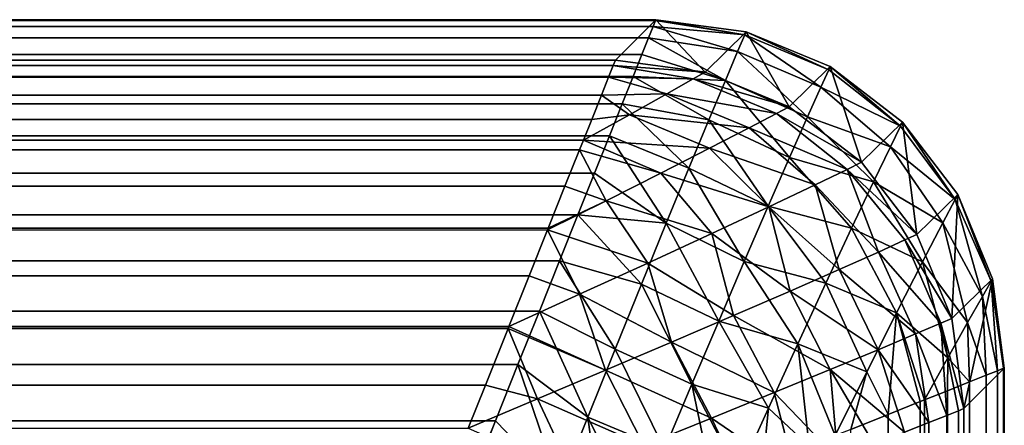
# Model space of a CAD drawing. Header units: millimetres. Extents: x -43.6 to 43.6, y -43.6 to 43.6.
# Tile 350 of 350: x 42.704 to 43.552, y 43.203 to 43.552. Entities that reach past the tile are written whole.
import ezdxf

# ---------------------------------------------------------------- set-up
doc = ezdxf.new("R2010")
doc.units = ezdxf.units.MM
doc.header["$LTSCALE"] = 65.185185
for name, color, linetype in [('307', 7, 'CONTINUOUS'), ('308', 7, 'CONTINUOUS'), ('311', 7, 'CONTINUOUS'), ('314', 7, 'CONTINUOUS'), ('331', 7, 'CONTINUOUS'), ('332', 7, 'CONTINUOUS'), ('81', 7, 'CONTINUOUS'), ('82', 7, 'CONTINUOUS'), ('88', 7, 'CONTINUOUS')]:
    doc.layers.add(name, color=color, linetype=linetype)

msp = doc.modelspace()

# ---------------------------------------------------------------- linework, layer by layer
at = {"layer": '307', "color": 2, "linetype": 'CONTINUOUS'}
for points in [[(43.54594, -43.24963, 15.24341), (43.53615, -43.2457, 15.19628), (43.54594, 43.24963, 15.24341), (43.54594, -43.24963, 15.24341)], [(43.54594, 43.24963, 15.24341), (43.53615, -43.2457, 15.19628), (43.53615, 43.24571, 15.19628), (43.54594, 43.24963, 15.24341)], [(43.55114, -43.2517, 15.29091), (43.54594, -43.24963, 15.24341), (43.55114, 43.2517, 15.29091), (43.55114, -43.2517, 15.29091)], [(43.55114, 43.2517, 15.29091), (43.54594, -43.24963, 15.24341), (43.54594, 43.24963, 15.24341), (43.55114, 43.2517, 15.29091)], [(43.55177, 43.25195, 15.33892), (43.55177, -43.25195, 15.33892), (43.55114, -43.2517, 15.29091), (43.55177, 43.25195, 15.33892)], [(43.55177, 43.25195, 15.33892), (43.55114, -43.2517, 15.29091), (43.55114, 43.2517, 15.29091), (43.55177, 43.25195, 15.33892)], [(43.53615, -43.2457, 15.19628), (43.52175, -43.23994, 15.14998), (43.53615, 43.24571, 15.19628), (43.53615, -43.2457, 15.19628)], [(43.53615, 43.24571, 15.19628), (43.52175, -43.23994, 15.14998), (43.52175, 43.23995, 15.14998), (43.53615, 43.24571, 15.19628)], [(43.52175, -43.23994, 15.14998), (43.50282, -43.23238, 15.10508), (43.52175, 43.23995, 15.14998), (43.52175, -43.23994, 15.14998)], [(43.52175, 43.23995, 15.14998), (43.50282, -43.23238, 15.10508), (43.50282, 43.23238, 15.10508), (43.52175, 43.23995, 15.14998)], [(43.50282, -43.23238, 15.10508), (43.47945, -43.22303, 15.06195), (43.50282, 43.23238, 15.10508), (43.50282, -43.23238, 15.10508)], [(43.50282, 43.23238, 15.10508), (43.47945, -43.22303, 15.06195), (43.48312, 43.22449, 15.06809), (43.50282, 43.23238, 15.10508)], [(43.48312, 43.22449, 15.06809), (43.47945, -43.22303, 15.06195), (43.47945, 43.22303, 15.06195), (43.48312, 43.22449, 15.06809)], [(43.47945, -43.22303, 15.06195), (43.45168, -43.21192, 15.02095), (43.47945, 43.22303, 15.06195), (43.47945, -43.22303, 15.06195)], [(43.47945, 43.22303, 15.06195), (43.45168, -43.21192, 15.02095), (43.45168, 43.21192, 15.02095), (43.47945, 43.22303, 15.06195)], [(43.45168, 43.21192, 15.02095), (43.45168, -43.21192, 15.02095), (43.41976, 43.19915, 14.98264), (43.45168, 43.21192, 15.02095)]]:
    msp.add_3dface(points, dxfattribs=at)
at = {"layer": '308', "color": 2, "linetype": 'CONTINUOUS'}
for points in [[(-43.25195, 43.55177, 15.33892), (43.25195, 43.55177, 15.33892), (43.2517, 43.55114, 15.29091), (-43.25195, 43.55177, 15.33892)], [(-43.25195, 43.55177, 15.33892), (43.2517, 43.55114, 15.29091), (-43.2517, 43.55114, 15.29091), (-43.25195, 43.55177, 15.33892)], [(43.2517, 43.55114, 15.29091), (43.24963, 43.54594, 15.24341), (-43.2517, 43.55114, 15.29091), (43.2517, 43.55114, 15.29091)], [(-43.2517, 43.55114, 15.29091), (43.24963, 43.54594, 15.24341), (-43.24963, 43.54594, 15.24341), (-43.2517, 43.55114, 15.29091)], [(43.24963, 43.54594, 15.24341), (43.2457, 43.53615, 15.19628), (-43.24963, 43.54594, 15.24341), (43.24963, 43.54594, 15.24341)], [(-43.24963, 43.54594, 15.24341), (43.2457, 43.53615, 15.19628), (-43.24571, 43.53615, 15.19628), (-43.24963, 43.54594, 15.24341)], [(43.2457, 43.53615, 15.19628), (43.23994, 43.52175, 15.14998), (-43.24571, 43.53615, 15.19628), (43.2457, 43.53615, 15.19628)], [(-43.24571, 43.53615, 15.19628), (43.23994, 43.52175, 15.14998), (-43.23995, 43.52175, 15.14998), (-43.24571, 43.53615, 15.19628)], [(43.23994, 43.52175, 15.14998), (43.23238, 43.50282, 15.10508), (-43.23995, 43.52175, 15.14998), (43.23994, 43.52175, 15.14998)], [(-43.23995, 43.52175, 15.14998), (43.23238, 43.50282, 15.10508), (-43.23238, 43.50282, 15.10508), (-43.23995, 43.52175, 15.14998)], [(43.23238, 43.50282, 15.10508), (43.22303, 43.47945, 15.06195), (-43.23238, 43.50282, 15.10508), (43.23238, 43.50282, 15.10508)], [(-43.23238, 43.50282, 15.10508), (43.22303, 43.47945, 15.06195), (-43.22449, 43.48312, 15.06809), (-43.23238, 43.50282, 15.10508)], [(-43.22449, 43.48312, 15.06809), (43.22303, 43.47945, 15.06195), (-43.22303, 43.47945, 15.06195), (-43.22449, 43.48312, 15.06809)], [(43.22303, 43.47945, 15.06195), (43.21192, 43.45168, 15.02095), (-43.22303, 43.47945, 15.06195), (43.22303, 43.47945, 15.06195)], [(-43.22303, 43.47945, 15.06195), (43.21192, 43.45168, 15.02095), (-43.21192, 43.45168, 15.02095), (-43.22303, 43.47945, 15.06195)], [(-43.21192, 43.45168, 15.02095), (43.21192, 43.45168, 15.02095), (-43.19915, 43.41976, 14.98264), (-43.21192, 43.45168, 15.02095)], [(43.21192, 43.45168, 15.02095), (43.19915, 43.41976, 14.98264), (-43.19915, 43.41976, 14.98264), (43.21192, 43.45168, 15.02095)], [(-43.19915, 43.41976, 14.98264), (43.19915, 43.41976, 14.98264), (-43.19375, 43.40625, 14.96855), (-43.19915, 43.41976, 14.98264)], [(43.19915, 43.41976, 14.98264), (43.18475, 43.38378, 14.94734), (-43.19375, 43.40625, 14.96855), (43.19915, 43.41976, 14.98264)], [(-43.19375, 43.40625, 14.96855), (43.18475, 43.38378, 14.94734), (-43.18475, 43.38378, 14.94734), (-43.19375, 43.40625, 14.96855)], [(43.18475, 43.38378, 14.94734), (43.16888, 43.3441, 14.91561), (-43.18475, 43.38378, 14.94734), (43.18475, 43.38378, 14.94734)], [(-43.18475, 43.38378, 14.94734), (43.16888, 43.3441, 14.91561), (-43.16888, 43.3441, 14.91562), (-43.18475, 43.38378, 14.94734)], [(43.16888, 43.3441, 14.91561), (43.15165, 43.30101, 14.88785), (-43.16888, 43.3441, 14.91562), (43.16888, 43.3441, 14.91561)], [(-43.16888, 43.3441, 14.91562), (43.15165, 43.30101, 14.88785), (-43.16051, 43.32316, 14.90134), (-43.16888, 43.3441, 14.91562)], [(-43.16051, 43.32316, 14.90134), (43.15165, 43.30101, 14.88785), (-43.15165, 43.30101, 14.88785), (-43.16051, 43.32316, 14.90134)], [(43.15165, 43.30101, 14.88785), (43.13322, 43.25495, 14.86448), (-43.15165, 43.30101, 14.88785), (43.15165, 43.30101, 14.88785)], [(-43.15165, 43.30101, 14.88785), (43.13322, 43.25495, 14.86448), (-43.13322, 43.25495, 14.86448), (-43.15165, 43.30101, 14.88785)], [(43.13322, 43.25495, 14.86448), (43.11381, 43.2064, 14.84589), (-43.13322, 43.25495, 14.86448), (43.13322, 43.25495, 14.86448)], [(-43.13322, 43.25495, 14.86448), (43.11381, 43.2064, 14.84589), (-43.12539, 43.23537, 14.85628), (-43.13322, 43.25495, 14.86448)], [(-43.12539, 43.23537, 14.85628), (43.11381, 43.2064, 14.84589), (-43.11381, 43.2064, 14.84589), (-43.12539, 43.23537, 14.85628)], [(43.11381, 43.2064, 14.84589), (43.09362, 43.15591, 14.83237), (-43.11381, 43.2064, 14.84589), (43.11381, 43.2064, 14.84589)], [(-43.11381, 43.2064, 14.84589), (43.09362, 43.15591, 14.83237), (-43.09362, 43.15591, 14.83237), (-43.11381, 43.2064, 14.84589)]]:
    msp.add_3dface(points, dxfattribs=at)
at = {"layer": '311', "color": 2, "linetype": 'CONTINUOUS'}
for points in [[(43.51685, -43.21703, 16.33892), (43.51685, 43.21703, 16.33892), (43.51229, 43.21521, 16.39109), (43.51685, -43.21703, 16.33892)], [(43.5023, 43.21121, 16.44244), (43.48683, 43.20503, 16.49294), (43.5023, -43.21122, 16.44244), (43.5023, 43.21121, 16.44244)], [(43.51229, 43.21521, 16.39109), (43.5023, 43.21121, 16.44244), (43.51229, -43.21521, 16.39109), (43.51229, 43.21521, 16.39109)], [(43.51229, -43.21521, 16.39109), (43.5023, 43.21121, 16.44244), (43.5023, -43.21122, 16.44244), (43.51229, -43.21521, 16.39109)], [(43.51685, -43.21703, 16.33892), (43.51229, 43.21521, 16.39109), (43.51229, -43.21521, 16.39109), (43.51685, -43.21703, 16.33892)], [(43.48683, 43.20503, 16.49294), (43.46596, 43.19668, 16.54187), (43.48683, -43.20503, 16.49294), (43.48683, 43.20503, 16.49294)], [(43.5023, -43.21122, 16.44244), (43.48683, 43.20503, 16.49294), (43.48683, -43.20503, 16.49294), (43.5023, -43.21122, 16.44244)]]:
    msp.add_3dface(points, dxfattribs=at)
at = {"layer": '314', "color": 2, "linetype": 'CONTINUOUS'}
for points in [[(43.21703, 43.51685, 16.33892), (-43.21703, 43.51685, 16.33892), (-43.21521, 43.51229, 16.39109), (43.21703, 43.51685, 16.33892)], [(43.21703, 43.51685, 16.33892), (-43.21521, 43.51229, 16.39109), (43.21521, 43.51229, 16.39109), (43.21703, 43.51685, 16.33892)], [(-43.21521, 43.51229, 16.39109), (-43.21121, 43.5023, 16.44244), (43.21521, 43.51229, 16.39109), (-43.21521, 43.51229, 16.39109)], [(43.21521, 43.51229, 16.39109), (-43.21121, 43.5023, 16.44244), (43.21122, 43.5023, 16.44244), (43.21521, 43.51229, 16.39109)], [(-43.21121, 43.5023, 16.44244), (-43.20503, 43.48683, 16.49294), (43.21122, 43.5023, 16.44244), (-43.21121, 43.5023, 16.44244)], [(43.21122, 43.5023, 16.44244), (-43.20503, 43.48683, 16.49294), (43.20503, 43.48683, 16.49294), (43.21122, 43.5023, 16.44244)], [(-43.20503, 43.48683, 16.49294), (-43.19668, 43.46596, 16.54187), (43.20503, 43.48683, 16.49294), (-43.20503, 43.48683, 16.49294)], [(43.20503, 43.48683, 16.49294), (-43.19668, 43.46596, 16.54187), (43.19668, 43.46596, 16.54187), (43.20503, 43.48683, 16.49294)], [(-43.19668, 43.46596, 16.54187), (-43.18622, 43.43982, 16.58859), (43.19668, 43.46596, 16.54187), (-43.19668, 43.46596, 16.54187)], [(43.19668, 43.46596, 16.54187), (-43.18622, 43.43982, 16.58859), (43.18952, 43.44807, 16.57508), (43.19668, 43.46596, 16.54187)], [(43.18952, 43.44807, 16.57508), (-43.18622, 43.43982, 16.58859), (43.18622, 43.43982, 16.58859), (43.18952, 43.44807, 16.57508)], [(-43.18622, 43.43982, 16.58859), (-43.17369, 43.40848, 16.63271), (43.18622, 43.43982, 16.58859), (-43.18622, 43.43982, 16.58859)], [(43.18622, 43.43982, 16.58859), (-43.17369, 43.40848, 16.63271), (43.17368, 43.40848, 16.63271), (43.18622, 43.43982, 16.58859)], [(-43.17369, 43.40848, 16.63271), (-43.15919, 43.37224, 16.67349), (43.17368, 43.40848, 16.63271), (-43.17369, 43.40848, 16.63271)], [(43.17368, 43.40848, 16.63271), (-43.15919, 43.37224, 16.67349), (43.15919, 43.37224, 16.67349), (43.17368, 43.40848, 16.63271)], [(-43.15919, 43.37224, 16.67349), (-43.14281, 43.3313, 16.71047), (43.15919, 43.37224, 16.67349), (-43.15919, 43.37224, 16.67349)], [(43.15919, 43.37224, 16.67349), (-43.14281, 43.3313, 16.71047), (43.15859, 43.37076, 16.67498), (43.15919, 43.37224, 16.67349)], [(43.15859, 43.37076, 16.67498), (-43.14281, 43.3313, 16.71047), (43.14281, 43.3313, 16.71047), (43.15859, 43.37076, 16.67498)], [(-43.14281, 43.3313, 16.71047), (-43.12474, 43.28612, 16.74297), (43.14281, 43.3313, 16.71047), (-43.14281, 43.3313, 16.71047)], [(43.14281, 43.3313, 16.71047), (-43.12474, 43.28612, 16.74297), (43.1254, 43.28777, 16.74191), (43.14281, 43.3313, 16.71047)], [(43.1254, 43.28777, 16.74191), (-43.12474, 43.28612, 16.74297), (43.12474, 43.28612, 16.74297), (43.1254, 43.28777, 16.74191)], [(-43.12474, 43.28612, 16.74297), (-43.10515, 43.23714, 16.77048), (43.12474, 43.28612, 16.74297), (-43.12474, 43.28612, 16.74297)], [(43.12474, 43.28612, 16.74297), (-43.10515, 43.23714, 16.77048), (43.10515, 43.23714, 16.77048), (43.12474, 43.28612, 16.74297)], [(-43.10515, 43.23714, 16.77048), (-43.08429, 43.18499, 16.79246), (43.10515, 43.23714, 16.77048), (-43.10515, 43.23714, 16.77048)], [(43.10515, 43.23714, 16.77048), (-43.08429, 43.18499, 16.79246), (43.0904, 43.20029, 16.78673), (43.10515, 43.23714, 16.77048)]]:
    msp.add_3dface(points, dxfattribs=at)
at = {"layer": '331', "color": 2, "linetype": 'CONTINUOUS'}
for points in [[(43.21521, 43.51229, 16.39109), (43.21122, 43.5023, 16.44244), (43.28393, 43.50074, 16.41092), (43.21521, 43.51229, 16.39109)], [(43.29427, 43.50664, 16.34126), (43.21703, 43.51685, 16.33892), (43.21521, 43.51229, 16.39109), (43.29427, 43.50664, 16.34126)], [(43.29427, 43.50664, 16.34126), (43.21521, 43.51229, 16.39109), (43.28393, 43.50074, 16.41092), (43.29427, 43.50664, 16.34126)], [(43.36663, 43.47668, 16.34275), (43.29427, 43.50664, 16.34126), (43.28393, 43.50074, 16.41092), (43.36663, 43.47668, 16.34275)], [(43.21122, 43.5023, 16.44244), (43.20503, 43.48683, 16.49294), (43.26147, 43.48801, 16.47495), (43.21122, 43.5023, 16.44244)], [(43.21122, 43.5023, 16.44244), (43.26147, 43.48801, 16.47495), (43.28393, 43.50074, 16.41092), (43.21122, 43.5023, 16.44244)], [(43.26147, 43.48801, 16.47495), (43.35585, 43.47099, 16.419), (43.28393, 43.50074, 16.41092), (43.26147, 43.48801, 16.47495)], [(43.35585, 43.47099, 16.419), (43.36663, 43.47668, 16.34275), (43.28393, 43.50074, 16.41092), (43.35585, 43.47099, 16.419)], [(43.20503, 43.48683, 16.49294), (43.19668, 43.46596, 16.54187), (43.22921, 43.46987, 16.53027), (43.20503, 43.48683, 16.49294)], [(43.20503, 43.48683, 16.49294), (43.22921, 43.46987, 16.53027), (43.26147, 43.48801, 16.47495), (43.20503, 43.48683, 16.49294)], [(43.22921, 43.46987, 16.53027), (43.33227, 43.45867, 16.48967), (43.26147, 43.48801, 16.47495), (43.22921, 43.46987, 16.53027)], [(43.33227, 43.45867, 16.48967), (43.35585, 43.47099, 16.419), (43.26147, 43.48801, 16.47495), (43.33227, 43.45867, 16.48967)], [(43.19668, 43.46596, 16.54187), (43.18952, 43.44807, 16.57508), (43.22921, 43.46987, 16.53027), (43.19668, 43.46596, 16.54187)], [(43.18952, 43.44807, 16.57508), (43.29817, 43.44108, 16.55166), (43.22921, 43.46987, 16.53027), (43.18952, 43.44807, 16.57508)], [(43.29817, 43.44108, 16.55166), (43.33227, 43.45867, 16.48967), (43.22921, 43.46987, 16.53027), (43.29817, 43.44108, 16.55166)], [(43.33227, 43.45867, 16.48967), (43.41644, 43.42295, 16.43004), (43.35585, 43.47099, 16.419), (43.33227, 43.45867, 16.48967)], [(43.4288, 43.42902, 16.34325), (43.36663, 43.47668, 16.34275), (43.35585, 43.47099, 16.419), (43.4288, 43.42902, 16.34325)], [(43.41644, 43.42295, 16.43004), (43.4288, 43.42902, 16.34325), (43.35585, 43.47099, 16.419), (43.41644, 43.42295, 16.43004)], [(43.29817, 43.44108, 16.55166), (43.38894, 43.40962, 16.51026), (43.33227, 43.45867, 16.48967), (43.29817, 43.44108, 16.55166)], [(43.38894, 43.40962, 16.51026), (43.41644, 43.42295, 16.43004), (43.33227, 43.45867, 16.48967), (43.38894, 43.40962, 16.51026)], [(43.18952, 43.44807, 16.57508), (43.18622, 43.43982, 16.58859), (43.25624, 43.41973, 16.60336), (43.18952, 43.44807, 16.57508)], [(43.18952, 43.44807, 16.57508), (43.25624, 43.41973, 16.60336), (43.29817, 43.44108, 16.55166), (43.18952, 43.44807, 16.57508)], [(43.18622, 43.43982, 16.58859), (43.17368, 43.40848, 16.63271), (43.20901, 43.39595, 16.64436), (43.18622, 43.43982, 16.58859)], [(43.18622, 43.43982, 16.58859), (43.20901, 43.39595, 16.64436), (43.25624, 43.41973, 16.60336), (43.18622, 43.43982, 16.58859)], [(43.25624, 43.41973, 16.60336), (43.34911, 43.39064, 16.58034), (43.29817, 43.44108, 16.55166), (43.25624, 43.41973, 16.60336)], [(43.34911, 43.39064, 16.58034), (43.38894, 43.40962, 16.51026), (43.29817, 43.44108, 16.55166), (43.34911, 43.39064, 16.58034)], [(43.47652, 43.3669, 16.34275), (43.4288, 43.42902, 16.34325), (43.41644, 43.42295, 16.43004), (43.47652, 43.3669, 16.34275)], [(43.20901, 43.39595, 16.64436), (43.30018, 43.36774, 16.63854), (43.25624, 43.41973, 16.60336), (43.20901, 43.39595, 16.64436)], [(43.30018, 43.36774, 16.63854), (43.34911, 43.39064, 16.58034), (43.25624, 43.41973, 16.60336), (43.30018, 43.36774, 16.63854)], [(43.38894, 43.40962, 16.51026), (43.44342, 43.35182, 16.49916), (43.41644, 43.42295, 16.43004), (43.38894, 43.40962, 16.51026)], [(43.46627, 43.3622, 16.42326), (43.47652, 43.3669, 16.34275), (43.41644, 43.42295, 16.43004), (43.46627, 43.3622, 16.42326)], [(43.44342, 43.35182, 16.49916), (43.46627, 43.3622, 16.42326), (43.41644, 43.42295, 16.43004), (43.44342, 43.35182, 16.49916)], [(43.17368, 43.40848, 16.63271), (43.15919, 43.37224, 16.67349), (43.20901, 43.39595, 16.64436), (43.17368, 43.40848, 16.63271)], [(43.34911, 43.39064, 16.58034), (43.40979, 43.3368, 16.56777), (43.38894, 43.40962, 16.51026), (43.34911, 43.39064, 16.58034)], [(43.40979, 43.3368, 16.56777), (43.44342, 43.35182, 16.49916), (43.38894, 43.40962, 16.51026), (43.40979, 43.3368, 16.56777)], [(43.15919, 43.37224, 16.67349), (43.15859, 43.37076, 16.67498), (43.20901, 43.39595, 16.64436), (43.15919, 43.37224, 16.67349)], [(43.15859, 43.37076, 16.67498), (43.24506, 43.34233, 16.68454), (43.20901, 43.39595, 16.64436), (43.15859, 43.37076, 16.67498)], [(43.24506, 43.34233, 16.68454), (43.30018, 43.36774, 16.63854), (43.20901, 43.39595, 16.64436), (43.24506, 43.34233, 16.68454)], [(43.30018, 43.36774, 16.63854), (43.36754, 43.31824, 16.62755), (43.34911, 43.39064, 16.58034), (43.30018, 43.36774, 16.63854)], [(43.36754, 43.31824, 16.62755), (43.40979, 43.3368, 16.56777), (43.34911, 43.39064, 16.58034), (43.36754, 43.31824, 16.62755)], [(43.15859, 43.37076, 16.67498), (43.14281, 43.3313, 16.71047), (43.18618, 43.31542, 16.71874), (43.15859, 43.37076, 16.67498)], [(43.15859, 43.37076, 16.67498), (43.18618, 43.31542, 16.71874), (43.24506, 43.34233, 16.68454), (43.15859, 43.37076, 16.67498)], [(43.24506, 43.34233, 16.68454), (43.31876, 43.29715, 16.67786), (43.30018, 43.36774, 16.63854), (43.24506, 43.34233, 16.68454)], [(43.31876, 43.29715, 16.67786), (43.36754, 43.31824, 16.62755), (43.30018, 43.36774, 16.63854), (43.31876, 43.29715, 16.67786)], [(43.44342, 43.35182, 16.49916), (43.49702, 43.29048, 16.42052), (43.46627, 43.3622, 16.42326), (43.44342, 43.35182, 16.49916)], [(43.50656, 43.29457, 16.34127), (43.47652, 43.3669, 16.34275), (43.46627, 43.3622, 16.42326), (43.50656, 43.29457, 16.34127)], [(43.49702, 43.29048, 16.42052), (43.50656, 43.29457, 16.34127), (43.46627, 43.3622, 16.42326), (43.49702, 43.29048, 16.42052)], [(43.40979, 43.3368, 16.56777), (43.4754, 43.28128, 16.49596), (43.44342, 43.35182, 16.49916), (43.40979, 43.3368, 16.56777)], [(43.4754, 43.28128, 16.49596), (43.49702, 43.29048, 16.42052), (43.44342, 43.35182, 16.49916), (43.4754, 43.28128, 16.49596)], [(43.18618, 43.31542, 16.71874), (43.26525, 43.27428, 16.71864), (43.24506, 43.34233, 16.68454), (43.18618, 43.31542, 16.71874)], [(43.26525, 43.27428, 16.71864), (43.31876, 43.29715, 16.67786), (43.24506, 43.34233, 16.68454), (43.26525, 43.27428, 16.71864)], [(43.36754, 43.31824, 16.62755), (43.44312, 43.26772, 16.56525), (43.40979, 43.3368, 16.56777), (43.36754, 43.31824, 16.62755)], [(43.44312, 43.26772, 16.56525), (43.4754, 43.28128, 16.49596), (43.40979, 43.3368, 16.56777), (43.44312, 43.26772, 16.56525)], [(43.14281, 43.3313, 16.71047), (43.1254, 43.28777, 16.74191), (43.18618, 43.31542, 16.71874), (43.14281, 43.3313, 16.71047)], [(43.31876, 43.29715, 16.67786), (43.40194, 43.25064, 16.62689), (43.36754, 43.31824, 16.62755), (43.31876, 43.29715, 16.67786)], [(43.40194, 43.25064, 16.62689), (43.44312, 43.26772, 16.56525), (43.36754, 43.31824, 16.62755), (43.40194, 43.25064, 16.62689)], [(43.1254, 43.28777, 16.74191), (43.20856, 43.25021, 16.75013), (43.18618, 43.31542, 16.71874), (43.1254, 43.28777, 16.74191)], [(43.20856, 43.25021, 16.75013), (43.26525, 43.27428, 16.71864), (43.18618, 43.31542, 16.71874), (43.20856, 43.25021, 16.75013)], [(43.26525, 43.27428, 16.71864), (43.35358, 43.2308, 16.68004), (43.31876, 43.29715, 16.67786), (43.26525, 43.27428, 16.71864)], [(43.35358, 43.2308, 16.68004), (43.40194, 43.25064, 16.62689), (43.31876, 43.29715, 16.67786), (43.35358, 43.2308, 16.68004)], [(43.51685, 43.21703, 16.33892), (43.50656, 43.29457, 16.34127), (43.49702, 43.29048, 16.42052), (43.51685, 43.21703, 16.33892)], [(43.12474, 43.28612, 16.74297), (43.10515, 43.23714, 16.77048), (43.14993, 43.22539, 16.7727), (43.12474, 43.28612, 16.74297)], [(43.1254, 43.28777, 16.74191), (43.12474, 43.28612, 16.74297), (43.20856, 43.25021, 16.75013), (43.1254, 43.28777, 16.74191)], [(43.12474, 43.28612, 16.74297), (43.14993, 43.22539, 16.7727), (43.20856, 43.25021, 16.75013), (43.12474, 43.28612, 16.74297)], [(43.4754, 43.28128, 16.49596), (43.5023, 43.21121, 16.44244), (43.49702, 43.29048, 16.42052), (43.4754, 43.28128, 16.49596)], [(43.51229, 43.21521, 16.39109), (43.51685, 43.21703, 16.33892), (43.49702, 43.29048, 16.42052), (43.51229, 43.21521, 16.39109)], [(43.5023, 43.21121, 16.44244), (43.51229, 43.21521, 16.39109), (43.49702, 43.29048, 16.42052), (43.5023, 43.21121, 16.44244)], [(43.44312, 43.26772, 16.56525), (43.48683, 43.20503, 16.49294), (43.4754, 43.28128, 16.49596), (43.44312, 43.26772, 16.56525)], [(43.48683, 43.20503, 16.49294), (43.5023, 43.21121, 16.44244), (43.4754, 43.28128, 16.49596), (43.48683, 43.20503, 16.49294)], [(43.20856, 43.25021, 16.75013), (43.29965, 43.20885, 16.72434), (43.26525, 43.27428, 16.71864), (43.20856, 43.25021, 16.75013)], [(43.29965, 43.20885, 16.72434), (43.35358, 43.2308, 16.68004), (43.26525, 43.27428, 16.71864), (43.29965, 43.20885, 16.72434)], [(43.40194, 43.25064, 16.62689), (43.46596, 43.19668, 16.54187), (43.44312, 43.26772, 16.56525), (43.40194, 43.25064, 16.62689)], [(43.46596, 43.19668, 16.54187), (43.48683, 43.20503, 16.49294), (43.44312, 43.26772, 16.56525), (43.46596, 43.19668, 16.54187)], [(43.14993, 43.22539, 16.7727), (43.24156, 43.18531, 16.75969), (43.20856, 43.25021, 16.75013), (43.14993, 43.22539, 16.7727)], [(43.24156, 43.18531, 16.75969), (43.29965, 43.20885, 16.72434), (43.20856, 43.25021, 16.75013), (43.24156, 43.18531, 16.75969)], [(43.35358, 43.2308, 16.68004), (43.40848, 43.17369, 16.63271), (43.40194, 43.25064, 16.62689), (43.35358, 43.2308, 16.68004)], [(43.40848, 43.17369, 16.63271), (43.43982, 43.18622, 16.58859), (43.40194, 43.25064, 16.62689), (43.40848, 43.17369, 16.63271)], [(43.43982, 43.18622, 16.58859), (43.46596, 43.19668, 16.54187), (43.40194, 43.25064, 16.62689), (43.43982, 43.18622, 16.58859)], [(43.10515, 43.23714, 16.77048), (43.0904, 43.20029, 16.78673), (43.14993, 43.22539, 16.7727), (43.10515, 43.23714, 16.77048)], [(43.0904, 43.20029, 16.78673), (43.18055, 43.16063, 16.78613), (43.14993, 43.22539, 16.7727), (43.0904, 43.20029, 16.78673)], [(43.18055, 43.16063, 16.78613), (43.24156, 43.18531, 16.75969), (43.14993, 43.22539, 16.7727), (43.18055, 43.16063, 16.78613)], [(43.29965, 43.20885, 16.72434), (43.37224, 43.15919, 16.67349), (43.35358, 43.2308, 16.68004), (43.29965, 43.20885, 16.72434)], [(43.37224, 43.15919, 16.67349), (43.40848, 43.17369, 16.63271), (43.35358, 43.2308, 16.68004), (43.37224, 43.15919, 16.67349)], [(43.24156, 43.18531, 16.75969), (43.3313, 43.14281, 16.71047), (43.29965, 43.20885, 16.72434), (43.24156, 43.18531, 16.75969)], [(43.3313, 43.14281, 16.71047), (43.37224, 43.15919, 16.67349), (43.29965, 43.20885, 16.72434), (43.3313, 43.14281, 16.71047)]]:
    msp.add_3dface(points, dxfattribs=at)
at = {"layer": '332', "color": 2, "linetype": 'CONTINUOUS'}
for points in [[(43.2457, 43.53615, 15.19628), (43.24963, 43.54594, 15.24341), (43.32224, 43.52435, 15.19055), (43.2457, 43.53615, 15.19628)], [(43.24963, 43.54594, 15.24341), (43.2517, 43.55114, 15.29091), (43.32835, 43.53863, 15.26489), (43.24963, 43.54594, 15.24341)], [(43.32224, 43.52435, 15.19055), (43.24963, 43.54594, 15.24341), (43.32835, 43.53863, 15.26489), (43.32224, 43.52435, 15.19055)], [(43.2517, 43.55114, 15.29091), (43.25195, 43.55177, 15.33892), (43.32835, 43.53863, 15.26489), (43.2517, 43.55114, 15.29091)], [(43.25195, 43.55177, 15.33892), (43.32957, 43.54146, 15.34127), (43.32835, 43.53863, 15.26489), (43.25195, 43.55177, 15.33892)], [(43.32224, 43.52435, 15.19055), (43.32835, 43.53863, 15.26489), (43.39389, 43.49376, 15.18989), (43.32224, 43.52435, 15.19055)], [(43.32835, 43.53863, 15.26489), (43.32957, 43.54146, 15.34127), (43.40067, 43.50857, 15.26512), (43.32835, 43.53863, 15.26489)], [(43.39389, 43.49376, 15.18989), (43.32835, 43.53863, 15.26489), (43.40067, 43.50857, 15.26512), (43.39389, 43.49376, 15.18989)], [(43.32957, 43.54146, 15.34127), (43.40196, 43.51137, 15.34275), (43.40067, 43.50857, 15.26512), (43.32957, 43.54146, 15.34127)], [(43.23994, 43.52175, 15.14998), (43.2457, 43.53615, 15.19628), (43.31174, 43.49956, 15.12065), (43.23994, 43.52175, 15.14998)], [(43.31174, 43.49956, 15.12065), (43.2457, 43.53615, 15.19628), (43.32224, 43.52435, 15.19055), (43.31174, 43.49956, 15.12065)], [(43.23238, 43.50282, 15.10508), (43.23994, 43.52175, 15.14998), (43.31174, 43.49956, 15.12065), (43.23238, 43.50282, 15.10508)], [(43.31174, 43.49956, 15.12065), (43.32224, 43.52435, 15.19055), (43.3823, 43.46809, 15.11989), (43.31174, 43.49956, 15.12065)], [(43.3823, 43.46809, 15.11989), (43.32224, 43.52435, 15.19055), (43.39389, 43.49376, 15.18989), (43.3823, 43.46809, 15.11989)], [(43.39389, 43.49376, 15.18989), (43.40067, 43.50857, 15.26512), (43.46239, 43.46008, 15.26068), (43.39389, 43.49376, 15.18989)], [(43.40067, 43.50857, 15.26512), (43.40196, 43.51137, 15.34275), (43.46239, 43.46008, 15.26068), (43.40067, 43.50857, 15.26512)], [(43.40196, 43.51137, 15.34275), (43.4641, 43.46356, 15.34325), (43.46239, 43.46008, 15.26068), (43.40196, 43.51137, 15.34275)], [(43.22303, 43.47945, 15.06195), (43.23238, 43.50282, 15.10508), (43.29755, 43.46564, 15.05694), (43.22303, 43.47945, 15.06195)], [(43.29755, 43.46564, 15.05694), (43.23238, 43.50282, 15.10508), (43.31174, 43.49956, 15.12065), (43.29755, 43.46564, 15.05694)], [(43.29755, 43.46564, 15.05694), (43.31174, 43.49956, 15.12065), (43.36683, 43.4333, 15.05708), (43.29755, 43.46564, 15.05694)], [(43.36683, 43.4333, 15.05708), (43.31174, 43.49956, 15.12065), (43.3823, 43.46809, 15.11989), (43.36683, 43.4333, 15.05708)], [(43.3823, 43.46809, 15.11989), (43.39389, 43.49376, 15.18989), (43.45375, 43.44241, 15.18147), (43.3823, 43.46809, 15.11989)], [(43.45375, 43.44241, 15.18147), (43.39389, 43.49376, 15.18989), (43.46239, 43.46008, 15.26068), (43.45375, 43.44241, 15.18147)], [(43.21192, 43.45168, 15.02095), (43.22303, 43.47945, 15.06195), (43.28039, 43.42412, 15.00051), (43.21192, 43.45168, 15.02095)], [(43.28039, 43.42412, 15.00051), (43.22303, 43.47945, 15.06195), (43.29755, 43.46564, 15.05694), (43.28039, 43.42412, 15.00051)], [(43.28039, 43.42412, 15.00051), (43.29755, 43.46564, 15.05694), (43.34845, 43.39126, 15.00252), (43.28039, 43.42412, 15.00051)], [(43.34845, 43.39126, 15.00252), (43.29755, 43.46564, 15.05694), (43.36683, 43.4333, 15.05708), (43.34845, 43.39126, 15.00252)], [(43.36683, 43.4333, 15.05708), (43.3823, 43.46809, 15.11989), (43.43924, 43.41233, 15.10941), (43.36683, 43.4333, 15.05708)], [(43.43924, 43.41233, 15.10941), (43.3823, 43.46809, 15.11989), (43.45375, 43.44241, 15.18147), (43.43924, 43.41233, 15.10941)], [(43.46239, 43.46008, 15.26068), (43.4641, 43.46356, 15.34325), (43.50955, 43.39714, 15.2584), (43.46239, 43.46008, 15.26068)], [(43.4641, 43.46356, 15.34325), (43.51175, 43.40129, 15.34274), (43.50955, 43.39714, 15.2584), (43.4641, 43.46356, 15.34325)], [(43.45375, 43.44241, 15.18147), (43.46239, 43.46008, 15.26068), (43.50955, 43.39714, 15.2584), (43.45375, 43.44241, 15.18147)], [(43.19915, 43.41976, 14.98264), (43.21192, 43.45168, 15.02095), (43.2609, 43.3765, 14.95192), (43.19915, 43.41976, 14.98264)], [(43.2609, 43.3765, 14.95192), (43.21192, 43.45168, 15.02095), (43.28039, 43.42412, 15.00051), (43.2609, 43.3765, 14.95192)], [(43.43924, 43.41233, 15.10941), (43.45375, 43.44241, 15.18147), (43.49897, 43.37698, 15.17847), (43.43924, 43.41233, 15.10941)], [(43.49897, 43.37698, 15.17847), (43.45375, 43.44241, 15.18147), (43.50955, 43.39714, 15.2584), (43.49897, 43.37698, 15.17847)], [(43.34845, 43.39126, 15.00252), (43.36683, 43.4333, 15.05708), (43.42027, 43.37233, 15.04689), (43.34845, 43.39126, 15.00252)], [(43.42027, 43.37233, 15.04689), (43.36683, 43.4333, 15.05708), (43.43924, 43.41233, 15.10941), (43.42027, 43.37233, 15.04689)], [(43.18475, 43.38378, 14.94734), (43.19915, 43.41976, 14.98264), (43.2609, 43.3765, 14.95192), (43.18475, 43.38378, 14.94734)], [(43.2609, 43.3765, 14.95192), (43.28039, 43.42412, 15.00051), (43.32794, 43.34371, 14.9566), (43.2609, 43.3765, 14.95192)], [(43.32794, 43.34371, 14.9566), (43.28039, 43.42412, 15.00051), (43.34845, 43.39126, 15.00252), (43.32794, 43.34371, 14.9566)], [(43.42027, 43.37233, 15.04689), (43.43924, 43.41233, 15.10941), (43.4815, 43.34326, 15.10766), (43.42027, 43.37233, 15.04689)], [(43.4815, 43.34326, 15.10766), (43.43924, 43.41233, 15.10941), (43.49897, 43.37698, 15.17847), (43.4815, 43.34326, 15.10766)], [(43.49897, 43.37698, 15.17847), (43.50955, 43.39714, 15.2584), (43.533, 43.31365, 15.21444), (43.49897, 43.37698, 15.17847)], [(43.50955, 43.39714, 15.2584), (43.51175, 43.40129, 15.34274), (43.54041, 43.32666, 15.27662), (43.50955, 43.39714, 15.2584)], [(43.533, 43.31365, 15.21444), (43.50955, 43.39714, 15.2584), (43.54041, 43.32666, 15.27662), (43.533, 43.31365, 15.21444)], [(43.51175, 43.40129, 15.34274), (43.54166, 43.32883, 15.34125), (43.54041, 43.32666, 15.27662), (43.51175, 43.40129, 15.34274)], [(43.32794, 43.34371, 14.9566), (43.34845, 43.39126, 15.00252), (43.39822, 43.32504, 14.99495), (43.32794, 43.34371, 14.9566)], [(43.39822, 43.32504, 14.99495), (43.34845, 43.39126, 15.00252), (43.42027, 43.37233, 15.04689), (43.39822, 43.32504, 14.99495)], [(43.16888, 43.3441, 14.91561), (43.18475, 43.38378, 14.94734), (43.23961, 43.32413, 14.91143), (43.16888, 43.3441, 14.91561)], [(43.23961, 43.32413, 14.91143), (43.18475, 43.38378, 14.94734), (43.2609, 43.3765, 14.95192), (43.23961, 43.32413, 14.91143)], [(43.23961, 43.32413, 14.91143), (43.2609, 43.3765, 14.95192), (43.30595, 43.29218, 14.91928), (43.23961, 43.32413, 14.91143)], [(43.30595, 43.29218, 14.91928), (43.2609, 43.3765, 14.95192), (43.32794, 43.34371, 14.9566), (43.30595, 43.29218, 14.91928)], [(43.4815, 43.34326, 15.10766), (43.49897, 43.37698, 15.17847), (43.5202, 43.29103, 15.15772), (43.4815, 43.34326, 15.10766)], [(43.5202, 43.29103, 15.15772), (43.49897, 43.37698, 15.17847), (43.533, 43.31365, 15.21444), (43.5202, 43.29103, 15.15772)], [(43.39822, 43.32504, 14.99495), (43.42027, 43.37233, 15.04689), (43.45907, 43.29936, 15.04867), (43.39822, 43.32504, 14.99495)], [(43.45907, 43.29936, 15.04867), (43.42027, 43.37233, 15.04689), (43.4815, 43.34326, 15.10766), (43.45907, 43.29936, 15.04867)], [(43.15165, 43.30101, 14.88785), (43.16888, 43.3441, 14.91561), (43.21695, 43.26819, 14.87909), (43.15165, 43.30101, 14.88785)], [(43.21695, 43.26819, 14.87909), (43.16888, 43.3441, 14.91561), (43.23961, 43.32413, 14.91143), (43.21695, 43.26819, 14.87909)], [(43.30595, 43.29218, 14.91928), (43.32794, 43.34371, 14.9566), (43.37416, 43.27279, 14.95367), (43.30595, 43.29218, 14.91928)], [(43.37416, 43.27279, 14.95367), (43.32794, 43.34371, 14.9566), (43.39822, 43.32504, 14.99495), (43.37416, 43.27279, 14.95367)], [(43.45907, 43.29936, 15.04867), (43.4815, 43.34326, 15.10766), (43.50315, 43.26068, 15.10855), (43.45907, 43.29936, 15.04867)], [(43.50315, 43.26068, 15.10855), (43.4815, 43.34326, 15.10766), (43.5202, 43.29103, 15.15772), (43.50315, 43.26068, 15.10855)], [(43.54594, 43.24963, 15.24341), (43.533, 43.31365, 15.21444), (43.54041, 43.32666, 15.27662), (43.54594, 43.24963, 15.24341)], [(43.54166, 43.32883, 15.34125), (43.55114, 43.2517, 15.29091), (43.54041, 43.32666, 15.27662), (43.54166, 43.32883, 15.34125)], [(43.55114, 43.2517, 15.29091), (43.54594, 43.24963, 15.24341), (43.54041, 43.32666, 15.27662), (43.55114, 43.2517, 15.29091)], [(43.54166, 43.32883, 15.34125), (43.55177, 43.25195, 15.33892), (43.55114, 43.2517, 15.29091), (43.54166, 43.32883, 15.34125)], [(43.21695, 43.26819, 14.87909), (43.23961, 43.32413, 14.91143), (43.28293, 43.23794, 14.89034), (43.21695, 43.26819, 14.87909)], [(43.28293, 43.23794, 14.89034), (43.23961, 43.32413, 14.91143), (43.30595, 43.29218, 14.91928), (43.28293, 43.23794, 14.89034)], [(43.37416, 43.27279, 14.95367), (43.39822, 43.32504, 14.99495), (43.43348, 43.24863, 15.00235), (43.37416, 43.27279, 14.95367)], [(43.43348, 43.24863, 15.00235), (43.39822, 43.32504, 14.99495), (43.45907, 43.29936, 15.04867), (43.43348, 43.24863, 15.00235)], [(43.53615, 43.24571, 15.19628), (43.5202, 43.29103, 15.15772), (43.533, 43.31365, 15.21444), (43.53615, 43.24571, 15.19628)], [(43.54594, 43.24963, 15.24341), (43.53615, 43.24571, 15.19628), (43.533, 43.31365, 15.21444), (43.54594, 43.24963, 15.24341)], [(43.13322, 43.25495, 14.86448), (43.15165, 43.30101, 14.88785), (43.19331, 43.20974, 14.85484), (43.13322, 43.25495, 14.86448)], [(43.19331, 43.20974, 14.85484), (43.15165, 43.30101, 14.88785), (43.21695, 43.26819, 14.87909), (43.19331, 43.20974, 14.85484)], [(43.28293, 43.23794, 14.89034), (43.30595, 43.29218, 14.91928), (43.3489, 43.21747, 14.92264), (43.28293, 43.23794, 14.89034)], [(43.3489, 43.21747, 14.92264), (43.30595, 43.29218, 14.91928), (43.37416, 43.27279, 14.95367), (43.3489, 43.21747, 14.92264)], [(43.45168, 43.21192, 15.02095), (43.43348, 43.24863, 15.00235), (43.45907, 43.29936, 15.04867), (43.45168, 43.21192, 15.02095)], [(43.47945, 43.22303, 15.06195), (43.45168, 43.21192, 15.02095), (43.45907, 43.29936, 15.04867), (43.47945, 43.22303, 15.06195)], [(43.48312, 43.22449, 15.06809), (43.47945, 43.22303, 15.06195), (43.45907, 43.29936, 15.04867), (43.48312, 43.22449, 15.06809)], [(43.48312, 43.22449, 15.06809), (43.45907, 43.29936, 15.04867), (43.50315, 43.26068, 15.10855), (43.48312, 43.22449, 15.06809)], [(43.52175, 43.23995, 15.14998), (43.50315, 43.26068, 15.10855), (43.5202, 43.29103, 15.15772), (43.52175, 43.23995, 15.14998)], [(43.53615, 43.24571, 15.19628), (43.52175, 43.23995, 15.14998), (43.5202, 43.29103, 15.15772), (43.53615, 43.24571, 15.19628)], [(43.19331, 43.20974, 14.85484), (43.21695, 43.26819, 14.87909), (43.25926, 43.18205, 14.86945), (43.19331, 43.20974, 14.85484)], [(43.25926, 43.18205, 14.86945), (43.21695, 43.26819, 14.87909), (43.28293, 43.23794, 14.89034), (43.25926, 43.18205, 14.86945)], [(43.38378, 43.18475, 14.94734), (43.3489, 43.21747, 14.92264), (43.37416, 43.27279, 14.95367), (43.38378, 43.18475, 14.94734)], [(43.40625, 43.19375, 14.96855), (43.38378, 43.18475, 14.94734), (43.37416, 43.27279, 14.95367), (43.40625, 43.19375, 14.96855)], [(43.40625, 43.19375, 14.96855), (43.37416, 43.27279, 14.95367), (43.43348, 43.24863, 15.00235), (43.40625, 43.19375, 14.96855)], [(43.50282, 43.23238, 15.10508), (43.48312, 43.22449, 15.06809), (43.50315, 43.26068, 15.10855), (43.50282, 43.23238, 15.10508)], [(43.52175, 43.23995, 15.14998), (43.50282, 43.23238, 15.10508), (43.50315, 43.26068, 15.10855), (43.52175, 43.23995, 15.14998)], [(43.11381, 43.2064, 14.84589), (43.13322, 43.25495, 14.86448), (43.16902, 43.14974, 14.83855), (43.11381, 43.2064, 14.84589)], [(43.16902, 43.14974, 14.83855), (43.13322, 43.25495, 14.86448), (43.19331, 43.20974, 14.85484), (43.16902, 43.14974, 14.83855)], [(43.41976, 43.19915, 14.98264), (43.40625, 43.19375, 14.96855), (43.43348, 43.24863, 15.00235), (43.41976, 43.19915, 14.98264)], [(43.45168, 43.21192, 15.02095), (43.41976, 43.19915, 14.98264), (43.43348, 43.24863, 15.00235), (43.45168, 43.21192, 15.02095)], [(43.30101, 43.15165, 14.88785), (43.25926, 43.18205, 14.86945), (43.28293, 43.23794, 14.89034), (43.30101, 43.15165, 14.88785)], [(43.32316, 43.16051, 14.90134), (43.30101, 43.15165, 14.88785), (43.28293, 43.23794, 14.89034), (43.32316, 43.16051, 14.90134)], [(43.32316, 43.16051, 14.90134), (43.28293, 43.23794, 14.89034), (43.3489, 43.21747, 14.92264), (43.32316, 43.16051, 14.90134)], [(43.3441, 43.16888, 14.91562), (43.32316, 43.16051, 14.90134), (43.3489, 43.21747, 14.92264), (43.3441, 43.16888, 14.91562)], [(43.38378, 43.18475, 14.94734), (43.3441, 43.16888, 14.91562), (43.3489, 43.21747, 14.92264), (43.38378, 43.18475, 14.94734)], [(43.2064, 43.11381, 14.84589), (43.16902, 43.14974, 14.83855), (43.19331, 43.20974, 14.85484), (43.2064, 43.11381, 14.84589)], [(43.23537, 43.12539, 14.85628), (43.2064, 43.11381, 14.84589), (43.19331, 43.20974, 14.85484), (43.23537, 43.12539, 14.85628)], [(43.23537, 43.12539, 14.85628), (43.19331, 43.20974, 14.85484), (43.25926, 43.18205, 14.86945), (43.23537, 43.12539, 14.85628)], [(43.09362, 43.15591, 14.83237), (43.11381, 43.2064, 14.84589), (43.16902, 43.14974, 14.83855), (43.09362, 43.15591, 14.83237)]]:
    msp.add_3dface(points, dxfattribs=at)
at = {"layer": '81', "color": 2, "linetype": 'CONTINUOUS'}
for points in [[(43.55177, -43.25195, 15.33892), (43.55177, 43.25195, 15.33892), (43.51685, -43.21703, 16.33892), (43.55177, -43.25195, 15.33892)], [(43.51685, -43.21703, 16.33892), (43.55177, 43.25195, 15.33892), (43.51685, 43.21703, 16.33892), (43.51685, -43.21703, 16.33892)]]:
    msp.add_3dface(points, dxfattribs=at)
at = {"layer": '82', "color": 2, "linetype": 'CONTINUOUS'}
for points in [[(43.25195, 43.55177, 15.33892), (-43.25195, 43.55177, 15.33892), (43.21703, 43.51685, 16.33892), (43.25195, 43.55177, 15.33892)], [(43.21703, 43.51685, 16.33892), (-43.25195, 43.55177, 15.33892), (-43.21703, 43.51685, 16.33892), (43.21703, 43.51685, 16.33892)]]:
    msp.add_3dface(points, dxfattribs=at)
at = {"layer": '88', "color": 2, "linetype": 'CONTINUOUS'}
for points in [[(43.25195, 43.55177, 15.33892), (43.21703, 43.51685, 16.33892), (43.29427, 43.50664, 16.34126), (43.25195, 43.55177, 15.33892)], [(43.25195, 43.55177, 15.33892), (43.29427, 43.50664, 16.34126), (43.32957, 43.54146, 15.34127), (43.25195, 43.55177, 15.33892)], [(43.29427, 43.50664, 16.34126), (43.36663, 43.47668, 16.34275), (43.32957, 43.54146, 15.34127), (43.29427, 43.50664, 16.34126)], [(43.32957, 43.54146, 15.34127), (43.36663, 43.47668, 16.34275), (43.40196, 43.51137, 15.34275), (43.32957, 43.54146, 15.34127)], [(43.36663, 43.47668, 16.34275), (43.4288, 43.42902, 16.34325), (43.40196, 43.51137, 15.34275), (43.36663, 43.47668, 16.34275)], [(43.40196, 43.51137, 15.34275), (43.4288, 43.42902, 16.34325), (43.4641, 43.46356, 15.34325), (43.40196, 43.51137, 15.34275)], [(43.4288, 43.42902, 16.34325), (43.47652, 43.3669, 16.34275), (43.4641, 43.46356, 15.34325), (43.4288, 43.42902, 16.34325)], [(43.4641, 43.46356, 15.34325), (43.47652, 43.3669, 16.34275), (43.51175, 43.40129, 15.34274), (43.4641, 43.46356, 15.34325)], [(43.47652, 43.3669, 16.34275), (43.50656, 43.29457, 16.34127), (43.51175, 43.40129, 15.34274), (43.47652, 43.3669, 16.34275)], [(43.51175, 43.40129, 15.34274), (43.50656, 43.29457, 16.34127), (43.54166, 43.32883, 15.34125), (43.51175, 43.40129, 15.34274)], [(43.50656, 43.29457, 16.34127), (43.51685, 43.21703, 16.33892), (43.54166, 43.32883, 15.34125), (43.50656, 43.29457, 16.34127)], [(43.51685, 43.21703, 16.33892), (43.55177, 43.25195, 15.33892), (43.54166, 43.32883, 15.34125), (43.51685, 43.21703, 16.33892)]]:
    msp.add_3dface(points, dxfattribs=at)

doc.saveas('drawing.dxf')
